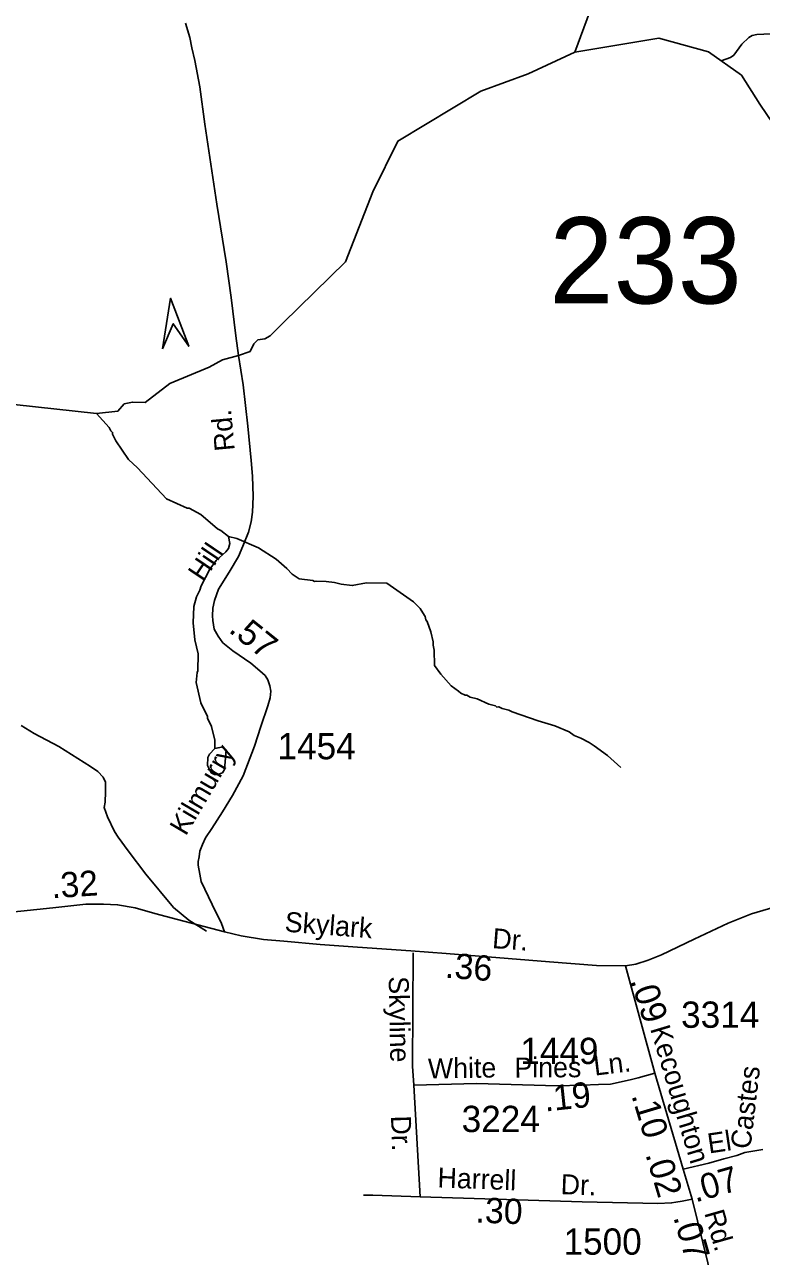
# Model space of a CAD drawing. Extents: x 1547597 to 1699558, y 810033 to 920809.
# Drawn here: x 1587252 to 1590754, y 876630 to 882486 of the extents above; entities that cross this region are included whole.
import ezdxf

# ---------------------------------------------------------------- set-up
doc = ezdxf.new("R2010")
doc.units = 0
for name, color, linetype in [('Exist Hydrographic Creek Single Shore', 7, 'Continuous'), ('Exist Hydrographic Misc Water Feature', 7, 'Continuous'), ('Exist Road Non-System Type 51', 7, 'Continuous'), ('Exist Road Non-System Type 51 Label', 7, 'Continuous'), ('Exist Road Secondary Mileage Hundredths English Label', 7, 'Continuous'), ('Exist Road Secondary Structure Standard Bridge Attributed CELL', 7, 'Continuous'), ('Exist Road Secondary Structure Standard Bridge Number Label', 7, 'Continuous'), ('Exist Road Secondary Type 51 Attributed', 7, 'Continuous'), ('Exist Road Secondary Type 51 Label', 7, 'Continuous'), ('Exist Road Secondary Type 51 Number Label', 7, 'Continuous')]:
    doc.layers.add(name, color=color, linetype=linetype)

msp = doc.modelspace()

# ---------------------------------------------------------------- linework, layer by layer
at = {"layer": 'Exist Hydrographic Creek Single Shore'}
for points in [[(1589867.3, 882354.7), (1589968.5, 882630.2)], [(1594187.7, 881861.8), (1593774.6, 881610.9), (1593594.9, 881630.2), (1593452.5, 881682.2), (1592972.6, 881575.9), (1592470.6, 881427.1), (1591866.6, 881163.7), (1591683.6, 881190.4), (1591526.6, 881259.2), (1591117.8, 881560.8), (1590746.3, 882107), (1590660.1, 882244.9), (1590503.1, 882356.4), (1590267.6, 882420.6), (1589867.3, 882354.7)], [(1588269, 880912.8), (1588324, 880932.1), (1588341.2, 880967.8), (1588361.1, 880986.4), (1588393.4, 880991.2), (1588419.6, 881006.3), (1588480.6, 881067.6), (1588776.6, 881357.7), (1588906.6, 881689.9), (1589026.8, 881931.9), (1589420.5, 882168.8), (1589645.2, 882251.1), (1589867.3, 882354.7)], [(1584181, 880169.7), (1585014, 880371.8), (1585719, 880608.9), (1585915.2, 880691.3), (1586060.4, 880822.9), (1586259.1, 880895.4), (1586527.5, 880940.5), (1586765.6, 881004.4), (1586906.9, 880920), (1587202.5, 880679.4), (1587594.3, 880636.2), (1587695.5, 880648.3), (1587725.8, 880682.6), (1587764.3, 880690.9), (1587824.7, 880689.5), (1587941.6, 880779.4), (1588129.5, 880856.5), (1588192.8, 880892.2), (1588269, 880912.8)]]:
    msp.add_lwpolyline(points, dxfattribs=at)
at = {"layer": 'Exist Hydrographic Misc Water Feature'}
for points in [[(1590563.4, 882313.6), (1590607.5, 882328.8), (1590623.7, 882340.7), (1590662.2, 882392.1), (1590694.6, 882423.7), (1590710.7, 882433.4), (1590732.9, 882439.2), (1590864.9, 882445.5), (1590910.7, 882477.4), (1590988.1, 882552), (1591057.3, 882647), (1591106, 882702.4)], [(1587594.3, 880636.2), (1587654.1, 880570.8), (1587661.9, 880554.8), (1587669.8, 880546.7), (1587669.7, 880538.7), (1587685.3, 880506.5), (1587746.2, 880417.7), (1587787.8, 880379.1), (1587926, 880231.3), (1588025.4, 880186.1), (1588033.4, 880186), (1588089.1, 880157.3), (1588168.3, 880088.2), (1588184.2, 880080), (1588221.8, 880051.6)], [(1588221.8, 880051.6), (1588227.4, 880019.5), (1588221.2, 879995.5), (1588209, 879979.7), (1588162.4, 879938.3), (1588132, 879896.6), (1588091, 879817.2), (1588084.7, 879797.3), (1588068.3, 879765.5), (1588055.8, 879719.7), (1588052.8, 879641.7), (1588061.8, 879561.6), (1588077.7, 879494.4), (1588076.1, 879413.4), (1588072, 879405.4), (1588067.4, 879357.5), (1588090.2, 879261.2), (1588121.4, 879196.8), (1588121.3, 879188.8), (1588140.9, 879148.5), (1588156.1, 879084.3), (1588156.7, 879044.7)], [(1588221.8, 880051.6), (1588260.7, 880043.2), (1588363, 879998), (1588447.3, 879944.8), (1588498.9, 879900.3), (1588523.6, 879873.7), (1588557.4, 879851.2), (1588621.3, 879842.4), (1588629.2, 879838.3), (1588637.2, 879840.1), (1588685.2, 879837.6), (1588725.2, 879833.1), (1588757.1, 879824.7), (1588809.5, 879819), (1588877.1, 879831.1), (1588973.2, 879829.8), (1589100.1, 879742.2), (1589131.7, 879709.8), (1589145.4, 879689.6), (1589155.3, 879671.5), (1589159.1, 879655.5), (1589164.9, 879647.4), (1589182.4, 879599.1), (1589193.8, 879551), (1589193.6, 879535), (1589199.3, 879510.9), (1589200.4, 879439), (1589230.8, 879397.4), (1589279.2, 879341.9), (1589314.9, 879317.5), (1589324.9, 879307.3), (1589346.7, 879297.1), (1589354.7, 879297), (1589370.6, 879288.8), (1589402.5, 879280.4), (1589458.3, 879255.6), (1589490.1, 879247.2), (1589496.1, 879241.1), (1589506, 879242.9), (1589522, 879234.7), (1589553.9, 879226.3), (1589569.8, 879218.1), (1589692.7, 879175.3), (1589773, 879151.6), (1589840.7, 879122.7), (1589864.5, 879106.4), (1589896.2, 879094), (1589936, 879073.5), (1589959.8, 879057.2), (1590023.3, 879010.3), (1590086.6, 878953.5)], [(1588156.7, 879044.7), (1588171.7, 879048.1), (1588195.7, 879051.8), (1588209.6, 879037.7), (1588202.4, 878943.8), (1588192.2, 878927.9), (1588170.1, 878920.2), (1588154.1, 878920.4), (1588138.2, 878928.6), (1588120.6, 878962.8), (1588123.1, 879000.8), (1588131.3, 879016.7), (1588156.7, 879044.7)]]:
    msp.add_lwpolyline(points, dxfattribs=at)
at = {"layer": 'Exist Road Non-System Type 51'}
msp.add_line((1589132.1, 876913), (1589102, 877443.5), dxfattribs=at)
for points in [[(1587236.2, 879153.8), (1587297.7, 879114.9), (1587414.9, 879053.3), (1587565.7, 878959), (1587599.2, 878934.5), (1587624.9, 878908.1), (1587636.6, 878883.9), (1587635.9, 878837.9), (1587635.1, 878789.8), (1587630.8, 878763.9), (1587646.3, 878719.6), (1587679.3, 878649.1), (1587696.7, 878622.9), (1587743.9, 878558.1), (1587828.7, 878447.2), (1587960.1, 878289), (1588032.8, 878228.1), (1588116.5, 878175.4)], [(1589102, 877443.5), (1589096, 877533.9), (1589099, 878073.5)]]:
    msp.add_lwpolyline(points, dxfattribs=at)
at = {"layer": 'Exist Road Secondary Structure Standard Bridge Attributed CELL'}
msp.add_lwpolyline([(1587906.7, 880944), (1587946.1, 881184.6), (1588032.3, 880956.5), (1587958.2, 881063.3)], close=True, dxfattribs=at)
at = {"layer": 'Exist Road Secondary Type 51 Attributed'}
for p, q in [((1590248, 877501.3), (1590108.5, 878011.3)), ((1590383.1, 877043.9), (1590248, 877501.3)), ((1590425.8, 876902.3), (1590383.1, 877043.9)), ((1590528.3, 876487.1), (1590425.8, 876902.3))]:
    msp.add_line(p, q, dxfattribs=at)
for points in [[(1588269, 880912.8), (1588256.7, 881005.6), (1588233.3, 881187.7), (1588209.3, 881357.5), (1588165.4, 881632), (1588108.9, 882012.4), (1588084.2, 882189.1), (1588061.2, 882315.5), (1588047.4, 882376), (1588037.5, 882425.2), (1588017.2, 882492.8)], [(1588202, 878172.1), (1588188.3, 878212), (1588142.9, 878302.7), (1588090.7, 878412.6), (1588084.5, 878447), (1588077, 878490.3), (1588077, 878507.5), (1588081.1, 878529.5), (1588084.5, 878556.3), (1588098.3, 878587.9), (1588112, 878620.2), (1588141.6, 878663.5), (1588192.4, 878743.2), (1588239.8, 878820.2), (1588290.7, 878915), (1588345, 879055.2), (1588375.2, 879149.4), (1588407.9, 879247), (1588419.6, 879284.8), (1588423, 879317.1), (1588417.5, 879341.8), (1588407.9, 879370), (1588394.8, 879390.6), (1588370.6, 879413.5), (1588327.1, 879450.2), (1588241.9, 879508.8), (1588194.5, 879547.3), (1588171.8, 879577.5), (1588153.2, 879611.9), (1588147.1, 879653.1), (1588145.3, 879675.1), (1588146.7, 879711.5), (1588154.3, 879747.3), (1588173.5, 879801.6), (1588224.7, 879882.7), (1588269.4, 879956.9), (1588290, 880005.7), (1588316.5, 880073), (1588328.2, 880121.8), (1588335, 880167.9), (1588339.1, 880242.8), (1588335, 880339.7), (1588328.2, 880413.2), (1588313.4, 880576.8), (1588291.4, 880773.3), (1588269, 880912.8)], [(1591696.6, 878546), (1591139.2, 878379.6), (1590990.3, 878339), (1590841.4, 878297.9), (1590706.7, 878258), (1590597.1, 878214), (1590434.2, 878138.4), (1590279.4, 878064), (1590216.2, 878037.9), (1590156.8, 878019.4), (1590108.5, 878011.3)], [(1588202, 878172.1), (1588075.6, 878205.1), (1587979.4, 878231.2), (1587871.5, 878260.1), (1587777, 878286.2), (1587693.8, 878301.3), (1587627.2, 878304.7), (1587542.6, 878303.4), (1587386.3, 878286.9), (1587157.4, 878262.8)], [(1590108.5, 878011.3), (1589970.3, 878012.7), (1589747.7, 878030.5), (1589256.3, 878069), (1589088.6, 878082.1), (1588834.3, 878099.9), (1588656.3, 878111.6), (1588484.5, 878128.1), (1588386.9, 878136.4), (1588281.8, 878154.2), (1588202, 878172.1)], [(1590248, 877501.3), (1590168.3, 877478.7), (1590130.5, 877469.7), (1590036.7, 877449.1), (1589980.3, 877447), (1589903.1, 877443.5), (1589783.4, 877440.9), (1589400.5, 877451.4), (1589102, 877443.5)], [(1590383.1, 877043.9), (1590505.1, 877073), (1590575.7, 877092.7), (1590638, 877109.1), (1590675.8, 877123.9), (1590760.8, 877137.4)], [(1590425.8, 876902.3), (1590377.7, 876892.5), (1590348.2, 876887.8), (1590327.5, 876883.7), (1590262.2, 876881.1), (1589903.2, 876889.1), (1589132.1, 876913), (1588906.8, 876920.5), (1588863.7, 876920.7)]]:
    msp.add_lwpolyline(points, dxfattribs=at)

# ---------------------------------------------------------------- texts
at = {"layer": 'Exist Road Non-System Type 51 Label'}
for s, rotation, p in [('Skyline', 271.09189, (1588982.6, 877960.6)), ('Dr.', 271.62573, (1588993.5, 877298.2))]:
    msp.add_text(s, height=95, rotation=rotation, dxfattribs=at).set_placement(p)
at = {"layer": 'Exist Road Secondary Mileage Hundredths English Label'}
for s, rotation, p in [('.57', 321.23202, (1588217.2, 879601.7)), ('.32', 3.74536, (1587381.8, 878331.7)), ('.36', 355.63896, (1589248.2, 877954.8)), ('.09', 287.94148, (1590130.2, 877941.4)), ('.19', 6.07769, (1589726.7, 877318)), ('.10', 286.68908, (1590135.9, 877394.7)), ('.02', 286.68908, (1590202.1, 877114.6)), ('.07', 16.0152, (1590441, 876885.3)), ('.30', 357.83778, (1589394.2, 876790.7)), ('.07', 285.88516, (1590335.2, 876816.1))]:
    msp.add_text(s, height=120, rotation=rotation, dxfattribs=at).set_placement(p)
at = {"layer": 'Exist Road Secondary Structure Standard Bridge Number Label'}
msp.add_text('233', height=410.1, dxfattribs=at).set_placement((1589746.5, 881159.8))
at = {"layer": 'Exist Road Secondary Type 51 Label'}
for s, rotation, p in [('Rd.', 95.33562, (1588251.3, 880462.2)), ('Hill', 56.04371, (1588101.2, 879831.7)), ('Kilmurry', 59.44409, (1588018, 878625)), ('Skylark', 355.58686, (1588486.1, 878173.8)), ('Dr.', 355.63896, (1589472.7, 878095.5)), ('Kecoughton', 286.68908, (1590224.9, 877712.4)), ('White', 0.90347, (1589170, 877475.2)), ('Pines', 0.29912, (1589580.8, 877479.8)), ('Ln.', 6.96688, (1589962.4, 877488.7)), ('Castes', 83.1947, (1590701.9, 877136.8)), ('El', 8.41295, (1590505.4, 877118.6)), ('Harrell', 357.83778, (1589213.6, 876957.8)), ('Dr.', 357.84622, (1589799, 876925.9)), ('Rd.', 285.88516, (1590482.3, 876836.6))]:
    msp.add_text(s, height=95, rotation=rotation, dxfattribs=at).set_placement(p)
at = {"layer": 'Exist Road Secondary Type 51 Number Label'}
for s, p in [('1454', (1588454, 878992.9)), ('3314', (1590372.9, 877716.3)), ('1449', (1589608.3, 877544)), ('3224', (1589329.5, 877220.6)), ('1500', (1589813.8, 876637.6))]:
    msp.add_text(s, height=125, dxfattribs=at).set_placement(p)

doc.saveas('drawing.dxf')
